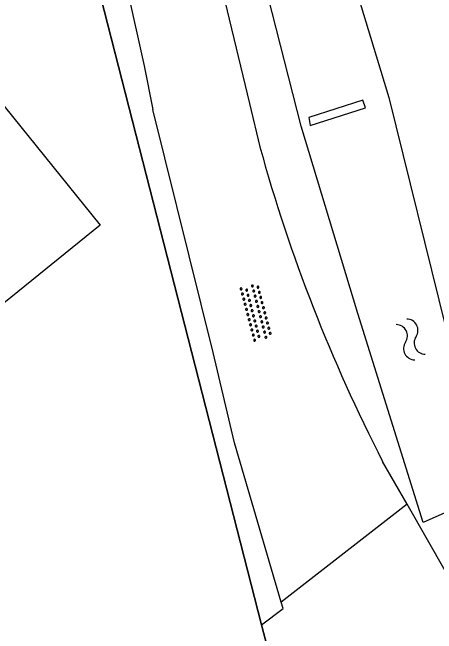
# Model space of a CAD drawing. Extents: x 135999 to 138000, y 396000 to 398501.
# Drawn here: x 136878.01 to 136893.99, y 398353.62 to 398377.04 of the extents above; entities that cross this region are included whole.
import ezdxf

# ---------------------------------------------------------------- set-up
doc = ezdxf.new("R2010")
doc.units = 0
for name, color, linetype in [('gg-afsc-hekwerk', 7, 'Continuous'), ('gg-afsc-muur', 7, 'Continuous'), ('gg-bbg-bijgebouw', 7, 'Continuous'), ('gg-knt-onverhard', 7, 'Continuous'), ('gg-knt-verharding', 7, 'Continuous'), ('gg-kntw-bovenkant insteek waterloop', 7, 'Continuous'), ('gg-kwrk-kunstwerk', 7, 'Continuous'), ('gt-symb-overige verharding', 7, 'Continuous'), ('gt-symb-watersymbool', 7, 'Continuous')]:
    doc.layers.add(name, color=color, linetype=linetype)

# ---------------------------------------------------------------- blocks, each defined once
blk = doc.blocks.new('gt0-WA')
at = {"layer": 'gt-symb-watersymbool'}
for centre, start, end in [((-0.323, 0.022), 28.0725, 151.9275), ((0.427, 0.422), 208.0725, 331.9275), ((-0.323, -0.428), 28.0725, 151.9275), ((0.427, -0.028), 208.0725, 331.9275)]:
    blk.add_arc(centre, 0.425, start, end, dxfattribs=at)
blk = doc.blocks.new('gt0-OVH')
at = {"layer": 'gt-symb-overige verharding'}
for points in [[(-0.972, 0.298), (-0.967, 0.308), (-0.965, 0.319), (-0.966, 0.33), (-0.971, 0.34), (-0.978, 0.348), (-0.988, 0.353), (-0.999, 0.355), (-1.01, 0.354), (-1.02, 0.349), (-1.028, 0.342), (-1.033, 0.332), (-1.035, 0.321), (-1.034, 0.31), (-1.029, 0.3), (-1.022, 0.292), (-1.012, 0.287), (-1.001, 0.285), (-0.99, 0.286), (-0.98, 0.291)], [(-0.772, 0.298), (-0.767, 0.308), (-0.765, 0.319), (-0.766, 0.33), (-0.771, 0.34), (-0.778, 0.348), (-0.788, 0.353), (-0.799, 0.355), (-0.81, 0.354), (-0.82, 0.349), (-0.828, 0.342), (-0.833, 0.332), (-0.835, 0.321), (-0.834, 0.31), (-0.829, 0.3), (-0.822, 0.292), (-0.812, 0.287), (-0.801, 0.285), (-0.79, 0.286), (-0.78, 0.291)], [(-0.572, 0.298), (-0.567, 0.308), (-0.565, 0.319), (-0.566, 0.33), (-0.571, 0.34), (-0.578, 0.348), (-0.588, 0.353), (-0.599, 0.355), (-0.61, 0.354), (-0.62, 0.349), (-0.628, 0.342), (-0.633, 0.332), (-0.635, 0.321), (-0.634, 0.31), (-0.629, 0.3), (-0.622, 0.292), (-0.612, 0.287), (-0.601, 0.285), (-0.59, 0.286), (-0.58, 0.291)], [(-0.372, 0.298), (-0.367, 0.308), (-0.365, 0.319), (-0.366, 0.33), (-0.371, 0.34), (-0.378, 0.348), (-0.388, 0.353), (-0.399, 0.355), (-0.41, 0.354), (-0.42, 0.349), (-0.428, 0.342), (-0.433, 0.332), (-0.435, 0.321), (-0.434, 0.31), (-0.429, 0.3), (-0.422, 0.292), (-0.412, 0.287), (-0.401, 0.285), (-0.39, 0.286), (-0.38, 0.291)], [(-0.172, 0.298), (-0.167, 0.308), (-0.165, 0.319), (-0.166, 0.33), (-0.171, 0.34), (-0.178, 0.348), (-0.188, 0.353), (-0.199, 0.355), (-0.21, 0.354), (-0.22, 0.349), (-0.228, 0.342), (-0.233, 0.332), (-0.235, 0.321), (-0.234, 0.31), (-0.229, 0.3), (-0.222, 0.292), (-0.212, 0.287), (-0.201, 0.285), (-0.19, 0.286), (-0.18, 0.291)], [(0.028, 0.298), (0.033, 0.308), (0.035, 0.319), (0.034, 0.33), (0.029, 0.34), (0.022, 0.348), (0.012, 0.353), (0.001, 0.355), (-0.01, 0.354), (-0.02, 0.349), (-0.028, 0.342), (-0.033, 0.332), (-0.035, 0.321), (-0.034, 0.31), (-0.029, 0.3), (-0.022, 0.292), (-0.012, 0.287), (-0.001, 0.285), (0.01, 0.286), (0.02, 0.291)], [(0.228, 0.298), (0.233, 0.308), (0.235, 0.319), (0.234, 0.33), (0.229, 0.34), (0.222, 0.348), (0.212, 0.353), (0.201, 0.355), (0.19, 0.354), (0.18, 0.349), (0.172, 0.342), (0.167, 0.332), (0.165, 0.321), (0.166, 0.31), (0.171, 0.3), (0.178, 0.292), (0.188, 0.287), (0.199, 0.285), (0.21, 0.286), (0.22, 0.291)], [(0.428, 0.298), (0.433, 0.308), (0.435, 0.319), (0.434, 0.33), (0.429, 0.34), (0.422, 0.348), (0.412, 0.353), (0.401, 0.355), (0.39, 0.354), (0.38, 0.349), (0.372, 0.342), (0.367, 0.332), (0.365, 0.321), (0.366, 0.31), (0.371, 0.3), (0.378, 0.292), (0.388, 0.287), (0.399, 0.285), (0.41, 0.286), (0.42, 0.291)], [(0.628, 0.298), (0.633, 0.308), (0.635, 0.319), (0.634, 0.33), (0.629, 0.34), (0.622, 0.348), (0.612, 0.353), (0.601, 0.355), (0.59, 0.354), (0.58, 0.349), (0.572, 0.342), (0.567, 0.332), (0.565, 0.321), (0.566, 0.31), (0.571, 0.3), (0.578, 0.292), (0.588, 0.287), (0.599, 0.285), (0.61, 0.286), (0.62, 0.291)], [(0.828, 0.298), (0.833, 0.308), (0.835, 0.319), (0.834, 0.33), (0.829, 0.34), (0.822, 0.348), (0.812, 0.353), (0.801, 0.355), (0.79, 0.354), (0.78, 0.349), (0.772, 0.342), (0.767, 0.332), (0.765, 0.321), (0.766, 0.31), (0.771, 0.3), (0.778, 0.292), (0.788, 0.287), (0.799, 0.285), (0.81, 0.286), (0.82, 0.291)], [(1.028, 0.298), (1.033, 0.308), (1.035, 0.319), (1.034, 0.33), (1.029, 0.34), (1.022, 0.348), (1.012, 0.353), (1.001, 0.355), (0.99, 0.354), (0.98, 0.349), (0.972, 0.342), (0.967, 0.332), (0.965, 0.321), (0.966, 0.31), (0.971, 0.3), (0.978, 0.292), (0.988, 0.287), (0.999, 0.285), (1.01, 0.286), (1.02, 0.291)], [(-0.872, 0.106), (-0.867, 0.116), (-0.865, 0.126), (-0.866, 0.137), (-0.871, 0.147), (-0.878, 0.156), (-0.888, 0.161), (-0.899, 0.163), (-0.91, 0.162), (-0.92, 0.157), (-0.928, 0.15), (-0.933, 0.14), (-0.935, 0.129), (-0.934, 0.118), (-0.929, 0.108), (-0.922, 0.1), (-0.912, 0.095), (-0.901, 0.092), (-0.89, 0.094), (-0.88, 0.098)], [(-0.672, 0.106), (-0.667, 0.116), (-0.665, 0.126), (-0.666, 0.137), (-0.671, 0.147), (-0.678, 0.156), (-0.688, 0.161), (-0.699, 0.163), (-0.71, 0.162), (-0.72, 0.157), (-0.728, 0.15), (-0.733, 0.14), (-0.735, 0.129), (-0.734, 0.118), (-0.729, 0.108), (-0.722, 0.1), (-0.712, 0.095), (-0.701, 0.092), (-0.69, 0.094), (-0.68, 0.098)], [(-0.472, 0.106), (-0.467, 0.116), (-0.465, 0.126), (-0.466, 0.137), (-0.471, 0.147), (-0.478, 0.156), (-0.488, 0.161), (-0.499, 0.163), (-0.51, 0.162), (-0.52, 0.157), (-0.528, 0.15), (-0.533, 0.14), (-0.535, 0.129), (-0.534, 0.118), (-0.529, 0.108), (-0.522, 0.1), (-0.512, 0.095), (-0.501, 0.092), (-0.49, 0.094), (-0.48, 0.098)], [(-0.272, 0.106), (-0.267, 0.116), (-0.265, 0.126), (-0.266, 0.137), (-0.271, 0.147), (-0.278, 0.156), (-0.288, 0.161), (-0.299, 0.163), (-0.31, 0.162), (-0.32, 0.157), (-0.328, 0.15), (-0.333, 0.14), (-0.335, 0.129), (-0.334, 0.118), (-0.329, 0.108), (-0.322, 0.1), (-0.312, 0.095), (-0.301, 0.092), (-0.29, 0.094), (-0.28, 0.098)], [(-0.072, 0.106), (-0.067, 0.116), (-0.065, 0.126), (-0.066, 0.137), (-0.071, 0.147), (-0.078, 0.156), (-0.088, 0.161), (-0.099, 0.163), (-0.11, 0.162), (-0.12, 0.157), (-0.128, 0.15), (-0.133, 0.14), (-0.135, 0.129), (-0.134, 0.118), (-0.129, 0.108), (-0.122, 0.1), (-0.112, 0.095), (-0.101, 0.092), (-0.09, 0.094), (-0.08, 0.098)], [(0.128, 0.106), (0.133, 0.116), (0.135, 0.126), (0.134, 0.137), (0.129, 0.147), (0.122, 0.156), (0.112, 0.161), (0.101, 0.163), (0.09, 0.162), (0.08, 0.157), (0.072, 0.15), (0.067, 0.14), (0.065, 0.129), (0.066, 0.118), (0.071, 0.108), (0.078, 0.1), (0.088, 0.095), (0.099, 0.092), (0.11, 0.094), (0.12, 0.098)], [(0.328, 0.106), (0.333, 0.116), (0.335, 0.126), (0.334, 0.137), (0.329, 0.147), (0.322, 0.156), (0.312, 0.161), (0.301, 0.163), (0.29, 0.162), (0.28, 0.157), (0.272, 0.15), (0.267, 0.14), (0.265, 0.129), (0.266, 0.118), (0.271, 0.108), (0.278, 0.1), (0.288, 0.095), (0.299, 0.092), (0.31, 0.094), (0.32, 0.098)], [(0.528, 0.106), (0.533, 0.116), (0.535, 0.126), (0.534, 0.137), (0.529, 0.147), (0.522, 0.156), (0.512, 0.161), (0.501, 0.163), (0.49, 0.162), (0.48, 0.157), (0.472, 0.15), (0.467, 0.14), (0.465, 0.129), (0.466, 0.118), (0.471, 0.108), (0.478, 0.1), (0.488, 0.095), (0.499, 0.092), (0.51, 0.094), (0.52, 0.098)], [(0.728, 0.106), (0.733, 0.116), (0.735, 0.126), (0.734, 0.137), (0.729, 0.147), (0.722, 0.156), (0.712, 0.161), (0.701, 0.163), (0.69, 0.162), (0.68, 0.157), (0.672, 0.15), (0.667, 0.14), (0.665, 0.129), (0.666, 0.118), (0.671, 0.108), (0.678, 0.1), (0.688, 0.095), (0.699, 0.092), (0.71, 0.094), (0.72, 0.098)], [(0.928, 0.106), (0.933, 0.116), (0.935, 0.126), (0.934, 0.137), (0.929, 0.147), (0.922, 0.156), (0.912, 0.161), (0.901, 0.163), (0.89, 0.162), (0.88, 0.157), (0.872, 0.15), (0.867, 0.14), (0.865, 0.129), (0.866, 0.118), (0.871, 0.108), (0.878, 0.1), (0.888, 0.095), (0.899, 0.092), (0.91, 0.094), (0.92, 0.098)], [(-0.972, -0.142), (-0.967, -0.132), (-0.965, -0.121), (-0.966, -0.11), (-0.971, -0.1), (-0.978, -0.092), (-0.988, -0.087), (-0.999, -0.085), (-1.01, -0.086), (-1.02, -0.091), (-1.028, -0.098), (-1.033, -0.108), (-1.035, -0.119), (-1.034, -0.13), (-1.029, -0.14), (-1.022, -0.148), (-1.012, -0.153), (-1.001, -0.155), (-0.99, -0.154), (-0.98, -0.149)], [(-0.772, -0.142), (-0.767, -0.132), (-0.765, -0.121), (-0.766, -0.11), (-0.771, -0.1), (-0.778, -0.092), (-0.788, -0.087), (-0.799, -0.085), (-0.81, -0.086), (-0.82, -0.091), (-0.828, -0.098), (-0.833, -0.108), (-0.835, -0.119), (-0.834, -0.13), (-0.829, -0.14), (-0.822, -0.148), (-0.812, -0.153), (-0.801, -0.155), (-0.79, -0.154), (-0.78, -0.149)], [(-0.572, -0.142), (-0.567, -0.132), (-0.565, -0.121), (-0.566, -0.11), (-0.571, -0.1), (-0.578, -0.092), (-0.588, -0.087), (-0.599, -0.085), (-0.61, -0.086), (-0.62, -0.091), (-0.628, -0.098), (-0.633, -0.108), (-0.635, -0.119), (-0.634, -0.13), (-0.629, -0.14), (-0.622, -0.148), (-0.612, -0.153), (-0.601, -0.155), (-0.59, -0.154), (-0.58, -0.149)], [(-0.372, -0.142), (-0.367, -0.132), (-0.365, -0.121), (-0.366, -0.11), (-0.371, -0.1), (-0.378, -0.092), (-0.388, -0.087), (-0.399, -0.085), (-0.41, -0.086), (-0.42, -0.091), (-0.428, -0.098), (-0.433, -0.108), (-0.435, -0.119), (-0.434, -0.13), (-0.429, -0.14), (-0.422, -0.148), (-0.412, -0.153), (-0.401, -0.155), (-0.39, -0.154), (-0.38, -0.149)], [(-0.172, -0.142), (-0.167, -0.132), (-0.165, -0.121), (-0.166, -0.11), (-0.171, -0.1), (-0.178, -0.092), (-0.188, -0.087), (-0.199, -0.085), (-0.21, -0.086), (-0.22, -0.091), (-0.228, -0.098), (-0.233, -0.108), (-0.235, -0.119), (-0.234, -0.13), (-0.229, -0.14), (-0.222, -0.148), (-0.212, -0.153), (-0.201, -0.155), (-0.19, -0.154), (-0.18, -0.149)], [(0.028, -0.142), (0.033, -0.132), (0.035, -0.121), (0.034, -0.11), (0.029, -0.1), (0.022, -0.092), (0.012, -0.087), (0.001, -0.085), (-0.01, -0.086), (-0.02, -0.091), (-0.028, -0.098), (-0.033, -0.108), (-0.035, -0.119), (-0.034, -0.13), (-0.029, -0.14), (-0.022, -0.148), (-0.012, -0.153), (-0.001, -0.155), (0.01, -0.154), (0.02, -0.149)], [(0.228, -0.142), (0.233, -0.132), (0.235, -0.121), (0.234, -0.11), (0.229, -0.1), (0.222, -0.092), (0.212, -0.087), (0.201, -0.085), (0.19, -0.086), (0.18, -0.091), (0.172, -0.098), (0.167, -0.108), (0.165, -0.119), (0.166, -0.13), (0.171, -0.14), (0.178, -0.148), (0.188, -0.153), (0.199, -0.155), (0.21, -0.154), (0.22, -0.149)], [(0.428, -0.142), (0.433, -0.132), (0.435, -0.121), (0.434, -0.11), (0.429, -0.1), (0.422, -0.092), (0.412, -0.087), (0.401, -0.085), (0.39, -0.086), (0.38, -0.091), (0.372, -0.098), (0.367, -0.108), (0.365, -0.119), (0.366, -0.13), (0.371, -0.14), (0.378, -0.148), (0.388, -0.153), (0.399, -0.155), (0.41, -0.154), (0.42, -0.149)], [(0.628, -0.142), (0.633, -0.132), (0.635, -0.121), (0.634, -0.11), (0.629, -0.1), (0.622, -0.092), (0.612, -0.087), (0.601, -0.085), (0.59, -0.086), (0.58, -0.091), (0.572, -0.098), (0.567, -0.108), (0.565, -0.119), (0.566, -0.13), (0.571, -0.14), (0.578, -0.148), (0.588, -0.153), (0.599, -0.155), (0.61, -0.154), (0.62, -0.149)], [(0.828, -0.142), (0.833, -0.132), (0.835, -0.121), (0.834, -0.11), (0.829, -0.1), (0.822, -0.092), (0.812, -0.087), (0.801, -0.085), (0.79, -0.086), (0.78, -0.091), (0.772, -0.098), (0.767, -0.108), (0.765, -0.119), (0.766, -0.13), (0.771, -0.14), (0.778, -0.148), (0.788, -0.153), (0.799, -0.155), (0.81, -0.154), (0.82, -0.149)], [(1.028, -0.142), (1.033, -0.132), (1.035, -0.121), (1.034, -0.11), (1.029, -0.1), (1.022, -0.092), (1.012, -0.087), (1.001, -0.085), (0.99, -0.086), (0.98, -0.091), (0.972, -0.098), (0.967, -0.108), (0.965, -0.119), (0.966, -0.13), (0.971, -0.14), (0.978, -0.148), (0.988, -0.153), (0.999, -0.155), (1.01, -0.154), (1.02, -0.149)], [(-0.872, -0.334), (-0.867, -0.324), (-0.865, -0.314), (-0.866, -0.303), (-0.871, -0.293), (-0.878, -0.284), (-0.888, -0.279), (-0.899, -0.277), (-0.91, -0.278), (-0.92, -0.283), (-0.928, -0.29), (-0.933, -0.3), (-0.935, -0.311), (-0.934, -0.322), (-0.929, -0.332), (-0.922, -0.34), (-0.912, -0.345), (-0.901, -0.348), (-0.89, -0.346), (-0.88, -0.342)], [(-0.672, -0.334), (-0.667, -0.324), (-0.665, -0.314), (-0.666, -0.303), (-0.671, -0.293), (-0.678, -0.284), (-0.688, -0.279), (-0.699, -0.277), (-0.71, -0.278), (-0.72, -0.283), (-0.728, -0.29), (-0.733, -0.3), (-0.735, -0.311), (-0.734, -0.322), (-0.729, -0.332), (-0.722, -0.34), (-0.712, -0.345), (-0.701, -0.348), (-0.69, -0.346), (-0.68, -0.342)], [(-0.472, -0.334), (-0.467, -0.324), (-0.465, -0.314), (-0.466, -0.303), (-0.471, -0.293), (-0.478, -0.284), (-0.488, -0.279), (-0.499, -0.277), (-0.51, -0.278), (-0.52, -0.283), (-0.528, -0.29), (-0.533, -0.3), (-0.535, -0.311), (-0.534, -0.322), (-0.529, -0.332), (-0.522, -0.34), (-0.512, -0.345), (-0.501, -0.348), (-0.49, -0.346), (-0.48, -0.342)], [(-0.272, -0.334), (-0.267, -0.324), (-0.265, -0.314), (-0.266, -0.303), (-0.271, -0.293), (-0.278, -0.284), (-0.288, -0.279), (-0.299, -0.277), (-0.31, -0.278), (-0.32, -0.283), (-0.328, -0.29), (-0.333, -0.3), (-0.335, -0.311), (-0.334, -0.322), (-0.329, -0.332), (-0.322, -0.34), (-0.312, -0.345), (-0.301, -0.348), (-0.29, -0.346), (-0.28, -0.342)], [(-0.072, -0.334), (-0.067, -0.324), (-0.065, -0.314), (-0.066, -0.303), (-0.071, -0.293), (-0.078, -0.284), (-0.088, -0.279), (-0.099, -0.277), (-0.11, -0.278), (-0.12, -0.283), (-0.128, -0.29), (-0.133, -0.3), (-0.135, -0.311), (-0.134, -0.322), (-0.129, -0.332), (-0.122, -0.34), (-0.112, -0.345), (-0.101, -0.348), (-0.09, -0.346), (-0.08, -0.342)], [(0.128, -0.334), (0.133, -0.324), (0.135, -0.314), (0.134, -0.303), (0.129, -0.293), (0.122, -0.284), (0.112, -0.279), (0.101, -0.277), (0.09, -0.278), (0.08, -0.283), (0.072, -0.29), (0.067, -0.3), (0.065, -0.311), (0.066, -0.322), (0.071, -0.332), (0.078, -0.34), (0.088, -0.345), (0.099, -0.348), (0.11, -0.346), (0.12, -0.342)], [(0.328, -0.334), (0.333, -0.324), (0.335, -0.314), (0.334, -0.303), (0.329, -0.293), (0.322, -0.284), (0.312, -0.279), (0.301, -0.277), (0.29, -0.278), (0.28, -0.283), (0.272, -0.29), (0.267, -0.3), (0.265, -0.311), (0.266, -0.322), (0.271, -0.332), (0.278, -0.34), (0.288, -0.345), (0.299, -0.348), (0.31, -0.346), (0.32, -0.342)], [(0.528, -0.334), (0.533, -0.324), (0.535, -0.314), (0.534, -0.303), (0.529, -0.293), (0.522, -0.284), (0.512, -0.279), (0.501, -0.277), (0.49, -0.278), (0.48, -0.283), (0.472, -0.29), (0.467, -0.3), (0.465, -0.311), (0.466, -0.322), (0.471, -0.332), (0.478, -0.34), (0.488, -0.345), (0.499, -0.348), (0.51, -0.346), (0.52, -0.342)], [(0.728, -0.334), (0.733, -0.324), (0.735, -0.314), (0.734, -0.303), (0.729, -0.293), (0.722, -0.284), (0.712, -0.279), (0.701, -0.277), (0.69, -0.278), (0.68, -0.283), (0.672, -0.29), (0.667, -0.3), (0.665, -0.311), (0.666, -0.322), (0.671, -0.332), (0.678, -0.34), (0.688, -0.345), (0.699, -0.348), (0.71, -0.346), (0.72, -0.342)], [(0.928, -0.334), (0.933, -0.324), (0.935, -0.314), (0.934, -0.303), (0.929, -0.293), (0.922, -0.284), (0.912, -0.279), (0.901, -0.277), (0.89, -0.278), (0.88, -0.283), (0.872, -0.29), (0.867, -0.3), (0.865, -0.311), (0.866, -0.322), (0.871, -0.332), (0.878, -0.34), (0.888, -0.345), (0.899, -0.348), (0.91, -0.346), (0.92, -0.342)]]:
    blk.add_lwpolyline(points, close=True, dxfattribs=at)

msp = doc.modelspace()

# ---------------------------------------------------------------- linework, layer by layer
at = {"layer": 'gg-afsc-hekwerk'}
msp.add_line((136879.912, 398383.202), (136887.399, 398353.953), dxfattribs=at)
msp.add_lwpolyline([(136887.399, 398353.953), (136887.742, 398352.611), (136889.62, 398350.218)], dxfattribs=at)
at = {"layer": 'gg-afsc-muur'}
msp.add_lwpolyline([(136889.62, 398350.218), (136887.742, 398352.611), (136887.399, 398353.953), (136879.912, 398383.202)], dxfattribs=at)
at = {"layer": 'gg-bbg-bijgebouw'}
msp.add_lwpolyline([(136871.112, 398373.663), (136875.016, 398376.818), (136881.314, 398369.025), (136877.41, 398365.87), (136871.112, 398373.663)], dxfattribs=at)
at = {"layer": 'gg-knt-onverhard'}
msp.add_line((136892.876, 398358.497), (136891.954, 398360.114), dxfattribs=at)
for points in [[(136857.434, 398500), (136867.627, 398455.222), (136876.009, 398418.971), (136886.938, 398373.608), (136887.332, 398371.974)], [(136873.051, 398418.614), (136879.159, 398392.193), (136882.978, 398375.025), (136883.296, 398373.384)], [(136888.135, 398354.806), (136886.378, 398360.814), (136885.579, 398364.225), (136883.296, 398373.384)], [(136895.22, 398356.13), (136894.357, 398355.9), (136892.876, 398358.497)]]:
    msp.add_lwpolyline(points, dxfattribs=at)
msp.add_arc((136947.59, 398388.627), 62.517, 195.44849, 207.13456, dxfattribs=at)
at = {"layer": 'gg-knt-verharding'}
msp.add_line((136892.876, 398358.497), (136888.135, 398354.806), dxfattribs=at)
msp.add_lwpolyline([(136887.399, 398353.953), (136888.206, 398354.562), (136888.135, 398354.806)], dxfattribs=at)
at = {"layer": 'gg-kntw-bovenkant insteek waterloop'}
msp.add_lwpolyline([(136888.898, 398384.678), (136892.193, 398373.839), (136894.331, 398365.134), (136895.563, 398358.735), (136893.487, 398357.811), (136891.024, 398365.693), (136888.89, 398372.757), (136884.358, 398390.543), (136881.351, 398402.972), (136877.371, 398419.667), (136869.545, 398450.538)], dxfattribs=at)
at = {"layer": 'gg-kwrk-kunstwerk'}
msp.add_lwpolyline([(136889.178, 398373.075), (136889.222, 398372.774), (136891.308, 398373.444), (136891.216, 398373.73), (136889.178, 398373.075)], dxfattribs=at)

# ---------------------------------------------------------------- block references
at = {"layer": 'gt-symb-overige verharding', "rotation": 104.71731114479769}
msp.add_blockref('gt0-OVH', (136887.189, 398365.732), dxfattribs=at)
at = {"layer": 'gt-symb-watersymbool', "rotation": 117.76921268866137}
msp.add_blockref('gt0-WA', (136893.037, 398364.666), dxfattribs=at)

doc.saveas('drawing.dxf')
